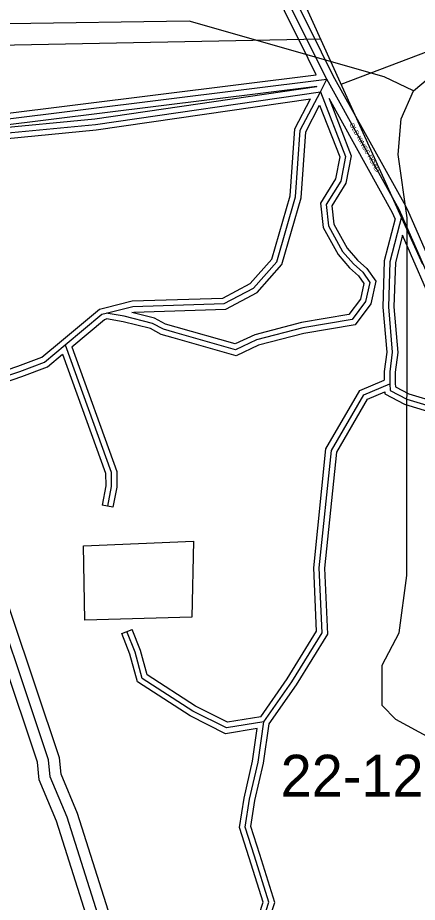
# Model space of a CAD drawing. Extents: x 457167 to 656239, y 1787309 to 1969297.
# Drawn here: x 601427 to 603579, y 1856997 to 1861760 of the extents above; entities that cross this region are included whole.
import ezdxf

# ---------------------------------------------------------------- set-up
doc = ezdxf.new("R2010")
doc.units = 0
for name, color, linetype in [('Level 1', 7, 'Continuous'), ('Level 13', 7, 'Continuous'), ('Level 14', 7, 'Continuous'), ('Level 2', 7, 'Continuous'), ('Level 22', 7, 'Continuous'), ('Level 23', 7, 'Continuous'), ('Level 31', 7, 'Continuous'), ('Level 32', 7, 'Continuous'), ('Level 34', 7, 'Continuous'), ('Level 5', 7, 'Continuous')]:
    doc.layers.add(name, color=color, linetype=linetype)

msp = doc.modelspace()

# ---------------------------------------------------------------- linework, layer by layer
at = {"layer": 'Level 1'}
for p, q in [((603609.645, 1860431.017), (600265.017, 1867806.617)), ((603168.915, 1861402.921), (614417.84, 1865678.916)), ((603059.46, 1861644.292), (601139.481, 1861606.653))]:
    msp.add_line(p, q, dxfattribs=at)
at = {"layer": 'Level 13'}
msp.add_lwpolyline([(602023.97, 1856410.076), (601692.865, 1857454.906), (601601.513, 1857671.763), (601593.371, 1857763.41), (601211.814, 1858897.771), (601170.168, 1858931.287), (600954.525, 1859681.776), (600830.011, 1860065.592), (600780.154, 1860140.575), (600647.491, 1860607.674), (600547.915, 1860849.637), (600357.177, 1861424.824)], dxfattribs=at)
at = {"layer": 'Level 14'}
for points in [[(601966.774, 1856391.951), (601636.5, 1857434.152), (601542.577, 1857657.113), (601534.235, 1857751.019), (601160.534, 1858862.022), (601117.747, 1858896.456), (600897.139, 1859664.229), (600775.482, 1860039.236), (600724.997, 1860115.161), (600590.705, 1860587.997), (600491.626, 1860828.752), (600300.226, 1861405.938)], [(602081.168, 1856428.201), (601749.23, 1857475.659), (601660.448, 1857686.414), (601652.507, 1857775.801), (601263.093, 1858933.521), (601222.588, 1858966.118), (601011.912, 1859699.324), (600884.54, 1860091.95), (600835.31, 1860165.987), (600704.276, 1860627.351), (600604.203, 1860870.523), (600426.959, 1861405.016)]]:
    msp.add_lwpolyline(points, dxfattribs=at)
at = {"layer": 'Level 22'}
for p, q in [((603091.421, 1861428.818), (603027.633, 1861557.634)), ((603523.458, 1860633.671), (603496.493, 1860695.89))]:
    msp.add_line(p, q, dxfattribs=at)
for points in [[(603027.633, 1861557.634), (602002.957, 1863623.082), (601887.527, 1863905.429)], [(603496.493, 1860695.89), (603482.216, 1860727.909), (603091.421, 1861428.818)], [(603892.532, 1859638.62), (603739.408, 1860069.01), (603723.01, 1860177.395), (603523.458, 1860633.671)]]:
    msp.add_lwpolyline(points, dxfattribs=at)
at = {"layer": 'Level 23'}
for p, q in [((603035.264, 1861452.081), (602991.786, 1861539.882)), ((603126.834, 1861447.443), (603063.48, 1861575.384)), ((603560.16, 1860649.576), (603533.026, 1860712.179))]:
    msp.add_line(p, q, dxfattribs=at)
for points in [[(603063.466, 1861575.411), (602039.435, 1863639.561), (601936.548, 1863891.223)], [(602991.8, 1861539.856), (601966.48, 1863606.604), (601870.65, 1863841.003)], [(603533.026, 1860712.179), (603518.022, 1860745.83), (603126.834, 1861447.443)], [(603460.751, 1860677.821), (603446.41, 1860709.988), (603103.546, 1861324.928)], [(603922.895, 1859672.611), (603778.384, 1860078.796), (603761.772, 1860188.592), (603560.107, 1860649.699)], [(603850.076, 1859638.617), (603700.433, 1860059.225), (603684.25, 1860166.198), (603499.451, 1860588.736)]]:
    msp.add_lwpolyline(points, dxfattribs=at)
at = {"layer": 'Level 31'}
for p in [(601236.188, 1861198.692), (603056.953, 1861361.958)]:
    msp.add_line(p, (603091.421, 1861428.818), dxfattribs=at)
for points in [[(600742.484, 1861347.157), (601150.202, 1861143.281), (601278.766, 1861131.819), (601845.367, 1861185.895), (603056.953, 1861361.958)], [(600742.484, 1861347.157), (600816.968, 1861139.413), (600797.008, 1860986.718), (601230.16, 1859898.092), (601262.534, 1859836.591), (601300.688, 1859809.989), (601438.253, 1859855.967)], [(601903.719, 1860169.099), (602047.315, 1860205.251), (602539.395, 1860220.901), (602697.7, 1860304.309), (602822.985, 1860445.581), (602923.743, 1860795.613), (602949.08, 1861154.116), (603056.953, 1861361.958)], [(603056.953, 1861361.958), (603192.675, 1861013.043), (603166.706, 1860880.719), (603088.231, 1860754.287), (603100.48, 1860639.726), (603176.988, 1860501.801), (603235.455, 1860434.446), (603285.362, 1860390.376), (603323.476, 1860334.686), (603300.414, 1860231.811), (603227.709, 1860134.826), (602961.882, 1860090.115), (602713.849, 1860025.017), (602600.146, 1859971.727), (602272.77, 1860064.926), (602211.368, 1860082.47), (602152.533, 1860114.555), (602000.77, 1860152.593), (601903.719, 1860169.099)], [(603496.493, 1860695.89), (603431.212, 1860446.531), (603423.228, 1860202.91), (603444.525, 1859958.883), (603430.371, 1859853.087), (603430.599, 1859788.724)], [(601682.584, 1859998.151), (601880.477, 1860163.677), (601903.719, 1860169.099)], [(601438.253, 1859855.967), (601571.686, 1859905.952), (601682.584, 1859998.151)], [(601682.584, 1859998.151), (601930.479, 1859312.346), (601930.685, 1859235.982), (601910.479, 1859130.196)], [(602752.911, 1857968.996), (602904.091, 1858183.683), (603066.8, 1858448.537), (603051.065, 1858798.009), (603116.26, 1859429.541), (603290.47, 1859729.651), (603430.599, 1859788.724)], [(603430.599, 1859788.724), (603433.413, 1859753.449), (603522.148, 1859706.777)], [(603522.148, 1859706.777), (603839.975, 1859610.331), (603905.53, 1859601.875)], [(602752.911, 1857968.996), (602551.382, 1857936.195), (602370.082, 1858026.636), (602097.558, 1858202.302), (602059.249, 1858343.446), (602015.169, 1858454.781)], [(602733.165, 1856852.679), (602779.527, 1856996.973), (602702.537, 1857246.171), (602652.469, 1857401.876), (602675.284, 1857551.659), (602721.405, 1857751.589), (602752.911, 1857968.996)]]:
    msp.add_lwpolyline(points, dxfattribs=at)
at = {"layer": 'Level 32'}
for p, q in [((601241.19, 1861229.543), (603035.264, 1861452.081)), ((601231.186, 1861167.841), (603038.714, 1861392.049)), ((603037.361, 1861389.426), (603038.714, 1861392.049)), ((603533.588, 1859734.656), (603850.076, 1859638.617)), ((601939.947, 1859124.567), (601881.011, 1859135.824)), ((601987.275, 1858443.738), (602043.062, 1858465.826))]:
    msp.add_line(p, q, dxfattribs=at)
for points in [[(600766.617, 1861368.63), (601158.532, 1861172.659), (601278.673, 1861161.946), (601841.782, 1861215.69), (603037.361, 1861389.426)], [(600714.273, 1861336.951), (600786.281, 1861136.113), (600766.25, 1860982.874), (601202.872, 1859885.524), (601239.387, 1859816.156), (601295.899, 1859776.757), (601448.273, 1859827.684)], [(600795.969, 1861286.87), (601141.872, 1861113.905), (601278.86, 1861101.691), (601848.951, 1861156.101), (603003.377, 1861323.856)], [(601896.648, 1860198.254), (602043.128, 1860235.134), (602531.53, 1860250.667), (602678.88, 1860328.303), (602796.034, 1860460.406), (602894.04, 1860800.878), (602919.593, 1861162.426), (603003.377, 1861323.856)], [(603103.546, 1861324.928), (603223.79, 1861015.806), (603195.088, 1860869.559), (603119.157, 1860747.226), (603129.664, 1860648.961), (603201.7, 1860519.097), (603256.805, 1860455.616), (603308.014, 1860410.396), (603355.605, 1860340.86), (603328.28, 1860218.967), (603244.516, 1860107.231), (602968.19, 1860060.755), (602724.106, 1859996.692), (602602.721, 1859939.801), (602264.543, 1860036.076), (602199.926, 1860054.537), (602141.528, 1860086.384), (601994.6, 1860123.211), (601904.646, 1860138.508)], [(600795.968, 1861286.869), (600847.655, 1861142.714), (600827.765, 1860990.563), (601257.446, 1859910.66), (601285.68, 1859857.025), (601305.478, 1859843.221), (601428.232, 1859884.25)], [(603053.032, 1861289.281), (603161.56, 1861010.279), (603138.324, 1860891.879), (603057.305, 1860761.349), (603071.296, 1860630.491), (603152.275, 1860484.505), (603214.105, 1860413.276), (603262.71, 1860370.355), (603291.347, 1860328.513), (603272.549, 1860244.656), (603210.9, 1860162.42), (602955.574, 1860119.476), (602703.59, 1860053.341), (602597.572, 1860003.653), (602280.999, 1860093.776), (602222.81, 1860110.401), (602163.538, 1860142.726), (602042.425, 1860173.08)], [(602042.425, 1860173.08), (602051.502, 1860175.37), (602547.262, 1860191.136), (602716.52, 1860280.314), (602849.936, 1860430.756), (602953.445, 1860790.348), (602978.569, 1861145.807), (603053.032, 1861289.28)], [(603460.751, 1860677.822), (603401.339, 1860450.875), (603393.185, 1860202.094), (603414.35, 1859959.576), (603400.365, 1859855.032), (603400.527, 1859808.604)], [(603499.451, 1860588.736), (603461.086, 1860442.187), (603453.271, 1860203.726), (603474.7, 1859958.191), (603460.379, 1859851.143), (603460.594, 1859789.971)], [(601663.335, 1860021.163), (601866.707, 1860191.271), (601896.648, 1860198.255)], [(601717.933, 1859988.607), (601894.246, 1860136.084), (601904.646, 1860138.508)], [(601428.232, 1859884.25), (601556.409, 1859932.266), (601663.404, 1860021.221)], [(601717.932, 1859988.607), (601960.465, 1859317.641), (601960.693, 1859233.183), (601939.947, 1859124.567)], [(601448.273, 1859827.684), (601586.963, 1859879.638), (601668.898, 1859947.758)], [(601668.897, 1859947.758), (601900.493, 1859307.051), (601900.677, 1859238.781), (601881.011, 1859135.824)], [(602735.642, 1857996.579), (602879.021, 1858200.188), (603036.415, 1858456.391), (603020.995, 1858798.879), (603087.08, 1859439.031), (603269.565, 1859753.396), (603400.526, 1859808.603)], [(603460.593, 1859789.971), (603462.004, 1859772.307), (603533.588, 1859734.656)], [(602781.571, 1857957.589), (602929.162, 1858167.179), (603097.184, 1858440.683), (603081.135, 1858797.138), (603145.44, 1859420.052), (603311.375, 1859705.907), (603403.995, 1859744.951)], [(603403.995, 1859744.951), (603404.822, 1859734.59), (603510.706, 1859678.897)], [(603510.706, 1859678.897), (603833.658, 1859580.897), (603867.625, 1859576.514)], [(602717.354, 1857932.812), (602546.65, 1857905.029), (602355.215, 1858000.527), (602071.623, 1858183.327), (602030.736, 1858333.966), (601987.275, 1858443.738)], [(602735.642, 1857996.579), (602556.115, 1857967.36), (602384.95, 1858052.746), (602123.493, 1858221.278), (602087.761, 1858352.928), (602043.062, 1858465.826)], [(602705.443, 1856864.471), (602748.074, 1856997.15), (602673.924, 1857237.15), (602621.747, 1857399.415), (602645.795, 1857557.298), (602691.894, 1857757.121), (602717.354, 1857932.812)], [(602767.728, 1856862.177), (602810.98, 1856996.797), (602731.15, 1857255.191), (602683.19, 1857404.339), (602704.771, 1857546.02), (602750.918, 1857746.056), (602781.57, 1857957.589)]]:
    msp.add_lwpolyline(points, dxfattribs=at)
at = {"layer": 'Level 5'}
for points in [[(603559.321, 1861365.849), (603884.734, 1861640.615), (603909.844, 1861723.946), (603876.821, 1862040.761), (603752.107, 1862340.996), (603619.213, 1862807.992), (603636.081, 1862991.355), (603727.971, 1863182.998), (603719.93, 1863441.422), (603695.019, 1863524.813), (603662.553, 1864366.816)], [(603559.321, 1861365.849), (603401.039, 1861441.07), (602350.993, 1861742.289), (601375.61, 1861726.624)], [(604729.648, 1856554.57), (604738.276, 1856812.994), (604705.005, 1856871.375), (604688.455, 1857004.757), (604513.69, 1857288.391), (604280.536, 1857538.743), (603464.043, 1857981.416), (603389.111, 1858056.537), (603389.34, 1858273.281), (603481.23, 1858448.244), (603523.238, 1858756.619), (603525.265, 1860682.308), (603475.602, 1861024.153), (603492.501, 1861215.896), (603559.321, 1861365.849)]]:
    msp.add_lwpolyline(points, dxfattribs=at)
msp.add_lwpolyline([(601789.038, 1858516.736), (601781.125, 1858916.873), (602373.032, 1858941.266), (602364.235, 1858532.78), (601789.038, 1858516.736)], close=True, dxfattribs=at)

# ---------------------------------------------------------------- texts
at = {"layer": 'Level 2'}
msp.add_text('22-12-31', height=225, dxfattribs=at).set_placement((602843.144, 1857566.462))
at = {"layer": 'Level 34'}
msp.add_text('OLD KINGS ROAD', height=25, rotation=299.141767, dxfattribs=at).set_placement((603212.633, 1861185.751))

doc.saveas('drawing.dxf')
